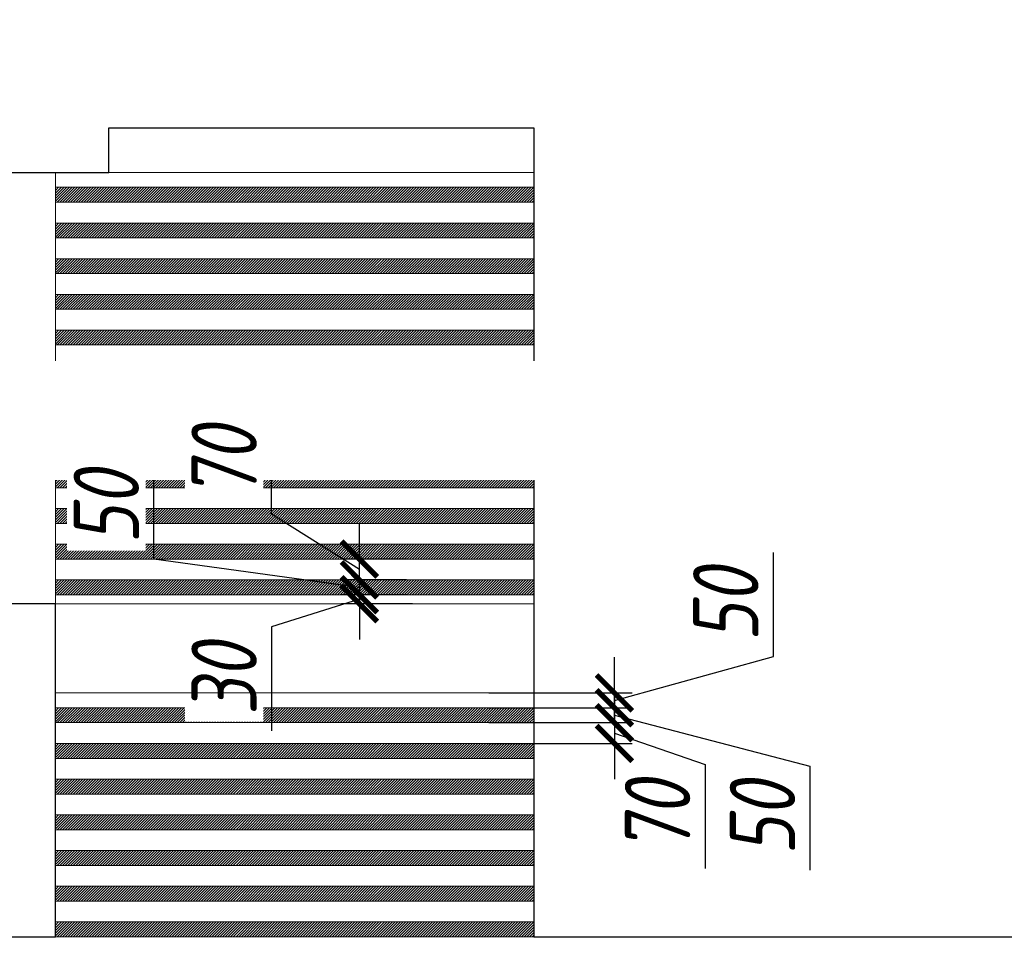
# Model space of a CAD drawing. Header units: millimetres. Extents: x -525784 to 178656, y -69521 to 385150.
# Tile 352 of 389: x -116537 to -113225, y 356459 to 359558. Entities that reach past the tile are written whole.
import ezdxf
from ezdxf import colors
from ezdxf.entities.mleader import LeaderData, LeaderLine
from ezdxf.math import Vec2, Vec3

# ---------------------------------------------------------------- set-up
doc = ezdxf.new("R2010")
doc.units = ezdxf.units.MM
doc.linetypes.add('DASHDOT', pattern=[25.4, 12.7, -6.35, 0, -6.35])
doc.layers.get('Defpoints').update_dxf_attribs({"color": 31})
for name, color, linetype, lineweight in [('dim_pot', 183, 'Continuous', 9), ('dim_razv', 93, 'DASHDOT', 9), ('pot', 183, 'Continuous', 15), ('pot sh', 183, 'Continuous', 15)]:
    doc.layers.add(name, color=color, linetype=linetype, lineweight=lineweight)
doc.layers.add('pol', color=7, linetype='Continuous', lineweight=15, true_color=0x738991)
doc.styles.add('fl_iso paper', font='isocpeur.ttf', dxfattribs={"width": 0.8, "oblique": 10})
doc.styles.add('In tre', font='isocpeur.ttf', dxfattribs={"width": 0.8, "oblique": 10})
doc.dimstyles.new('In tre 1_75', dxfattribs={"dimtxt": 220, "dimasz": 120, "dimexe": 60, "dimexo": 10, "dimgap": 50, "dimtad": 1, "dimdec": 0, "dimrnd": 5, "dimzin": 0, "dimdsep": 46, "dimtxsty": 'fl_iso paper', "dimblk": 'ARCHTICK', "dimcen": 0, "dimdle": 60, "dimadec": 0, "dimazin": 0, "dimtfac": 1, "dimtdec": 0, "dimtofl": 0, "dimtmove": 1, "dimatfit": 1, "dimfxl": 1, "dimtfill": 1, "dimtolj": 1, "dimtzin": 0, "dimarcsym": 1})

# ---------------------------------------------------------------- blocks, each defined once
blk = doc.blocks.new('_ArchTick')
at = {"color": 0, "linetype": 'ByBlock', "lineweight": 9, "const_width": 0.15}
blk.add_lwpolyline([(-0.5, -0.5), (0.5, 0.5)], dxfattribs=at)
blk = doc.blocks.new('*D12182')
at = {"layer": 'Defpoints', "color": 0, "transparency": 16777216}
for p in [(-115394.6, 357624.2), (-115225.8, 357624.2), (-115205.8, 357594.2)]:
    blk.add_point(p, dxfattribs=at)
at = {"layer": 'dim_pot', "color": 0, "lineweight": -2, "transparency": 16777216}
for p, q in [((-115394.6, 357624.2), (-115394.6, 357744.2)), ((-115394.6, 357609.2), (-115689.6, 357516.4)), ((-115235.8, 357624.2), (-115454.6, 357624.2)), ((-115394.6, 357594.2), (-115394.6, 357624.2)), ((-115215.8, 357594.2), (-115454.6, 357594.2)), ((-115394.6, 357594.2), (-115394.6, 357474.2)), ((-115689.6, 357516.4), (-115689.6, 357166.4))]:
    blk.add_line(p, q, dxfattribs=at)
at = {"layer": 'dim_pot', "color": 0, "lineweight": -2, "transparency": 16777216, "xscale": 120, "yscale": 120, "zscale": 120}
for p, rotation in [((-115394.6, 357624.2), 270), ((-115394.6, 357594.2), 90)]:
    blk.add_blockref('_ArchTick', p, dxfattribs=dict(at, rotation=rotation))
at = {"layer": 'dim_pot', "color": 0, "transparency": 16777216, "insert": (-115849.6, 357341.4), "char_height": 220, "attachment_point": 5, "rotation": 90, "style": 'fl_iso paper', "bg_fill": 3, "box_fill_scale": 1.1, "bg_fill_color": 256, "bg_fill_true_color": 13158600, "bg_fill_transparency": 0}
blk.add_mtext('\\A1;30', dxfattribs=at)
blk = doc.blocks.new('*D12183')
at = {"layer": 'Defpoints', "color": 0, "transparency": 16777216}
for p in [(-115394.6, 357674.2), (-115225.8, 357674.2), (-115225.8, 357624.2)]:
    blk.add_point(p, dxfattribs=at)
at = {"layer": 'dim_pot', "color": 0, "lineweight": -2, "transparency": 16777216}
for p, q in [((-116085.9, 357744.2), (-116085.9, 358094.2)), ((-115394.6, 357674.2), (-115394.6, 357794.2)), ((-115394.6, 357649.2), (-116085.9, 357744.2)), ((-115235.8, 357674.2), (-115454.6, 357674.2)), ((-115394.6, 357624.2), (-115394.6, 357674.2)), ((-115235.8, 357624.2), (-115454.6, 357624.2)), ((-115394.6, 357624.2), (-115394.6, 357504.2))]:
    blk.add_line(p, q, dxfattribs=at)
at = {"layer": 'dim_pot', "color": 0, "lineweight": -2, "transparency": 16777216, "xscale": 120, "yscale": 120, "zscale": 120}
for p, rotation in [((-115394.6, 357674.2), 270), ((-115394.6, 357624.2), 90)]:
    blk.add_blockref('_ArchTick', p, dxfattribs=dict(at, rotation=rotation))
at = {"layer": 'dim_pot', "color": 0, "transparency": 16777216, "insert": (-116245.9, 357919.2), "char_height": 220, "attachment_point": 5, "rotation": 90, "style": 'fl_iso paper', "bg_fill": 3, "box_fill_scale": 1.1, "bg_fill_color": 256, "bg_fill_true_color": 13158600, "bg_fill_transparency": 0}
blk.add_mtext('\\A1;50', dxfattribs=at)
blk = doc.blocks.new('*D12184')
at = {"layer": 'Defpoints', "color": 0, "transparency": 16777216}
for p in [(-115394.6, 357744.2), (-115225.8, 357744.2), (-115225.8, 357674.2)]:
    blk.add_point(p, dxfattribs=at)
at = {"layer": 'dim_pot', "color": 0, "lineweight": -2, "transparency": 16777216}
for p, q in [((-115689.6, 357895.7), (-115689.6, 358245.7)), ((-115394.6, 357709.2), (-115689.6, 357895.7)), ((-115394.6, 357744.2), (-115394.6, 357864.2)), ((-115235.8, 357744.2), (-115454.6, 357744.2)), ((-115394.6, 357674.2), (-115394.6, 357744.2)), ((-115235.8, 357674.2), (-115454.6, 357674.2)), ((-115394.6, 357674.2), (-115394.6, 357554.2))]:
    blk.add_line(p, q, dxfattribs=at)
at = {"layer": 'dim_pot', "color": 0, "lineweight": -2, "transparency": 16777216, "xscale": 120, "yscale": 120, "zscale": 120}
for p, rotation in [((-115394.6, 357744.2), 270), ((-115394.6, 357674.2), 90)]:
    blk.add_blockref('_ArchTick', p, dxfattribs=dict(at, rotation=rotation))
at = {"layer": 'dim_pot', "color": 0, "transparency": 16777216, "insert": (-115849.6, 358070.7), "char_height": 220, "attachment_point": 5, "rotation": 90, "style": 'fl_iso paper', "bg_fill": 3, "box_fill_scale": 1.1, "bg_fill_color": 256, "bg_fill_true_color": 13158600, "bg_fill_transparency": 0}
blk.add_mtext('\\A1;70', dxfattribs=at)
blk = doc.blocks.new('*D12185')
at = {"layer": 'Defpoints', "color": 0, "transparency": 16777216}
for p in [(-114969.2, 357294.2), (-114969.2, 357244.2), (-114536.5, 357244.2)]:
    blk.add_point(p, dxfattribs=at)
at = {"layer": 'dim_pot', "color": 0, "lineweight": -2, "transparency": 16777216}
for p, q in [((-114001.9, 357416.3), (-114001.9, 357766.3)), ((-114536.5, 357269.2), (-114001.9, 357416.3)), ((-114536.5, 357294.2), (-114536.5, 357414.2)), ((-114959.2, 357294.2), (-114476.5, 357294.2)), ((-114536.5, 357294.2), (-114536.5, 357244.2)), ((-114959.2, 357244.2), (-114476.5, 357244.2)), ((-114536.5, 357244.2), (-114536.5, 357124.2))]:
    blk.add_line(p, q, dxfattribs=at)
at = {"layer": 'dim_pot', "color": 0, "lineweight": -2, "transparency": 16777216, "xscale": 120, "yscale": 120, "zscale": 120}
for p, rotation in [((-114536.5, 357294.2), 270), ((-114536.5, 357244.2), 90)]:
    blk.add_blockref('_ArchTick', p, dxfattribs=dict(at, rotation=rotation))
at = {"layer": 'dim_pot', "color": 0, "transparency": 16777216, "insert": (-114161.9, 357591.3), "char_height": 220, "attachment_point": 5, "rotation": 90, "style": 'fl_iso paper', "bg_fill": 3, "box_fill_scale": 1.1, "bg_fill_color": 256, "bg_fill_true_color": 13158600, "bg_fill_transparency": 0}
blk.add_mtext('\\A1;50', dxfattribs=at)
blk = doc.blocks.new('*D12186')
at = {"layer": 'Defpoints', "color": 0, "transparency": 16777216}
for p in [(-114969.2, 357244.2), (-114969.2, 357194.2), (-114536.5, 357194.2)]:
    blk.add_point(p, dxfattribs=at)
at = {"layer": 'dim_pot', "color": 0, "lineweight": -2, "transparency": 16777216}
for p, q in [((-114536.5, 357244.2), (-114536.5, 357364.2)), ((-114959.2, 357244.2), (-114476.5, 357244.2)), ((-114536.5, 357244.2), (-114536.5, 357194.2)), ((-114536.5, 357219.2), (-113878.6, 357048.3)), ((-114959.2, 357194.2), (-114476.5, 357194.2)), ((-114536.5, 357194.2), (-114536.5, 357074.2)), ((-113878.6, 357048.3), (-113878.6, 356698.4))]:
    blk.add_line(p, q, dxfattribs=at)
at = {"layer": 'dim_pot', "color": 0, "lineweight": -2, "transparency": 16777216, "xscale": 120, "yscale": 120, "zscale": 120}
for p, rotation in [((-114536.5, 357244.2), 270), ((-114536.5, 357194.2), 90)]:
    blk.add_blockref('_ArchTick', p, dxfattribs=dict(at, rotation=rotation))
at = {"layer": 'dim_pot', "color": 0, "transparency": 16777216, "insert": (-114038.6, 356873.3), "char_height": 220, "attachment_point": 5, "rotation": 90, "style": 'fl_iso paper', "bg_fill": 3, "box_fill_scale": 1.1, "bg_fill_color": 256, "bg_fill_true_color": 13158600, "bg_fill_transparency": 0}
blk.add_mtext('\\A1;50', dxfattribs=at)
blk = doc.blocks.new('*D12187')
at = {"layer": 'Defpoints', "color": 0, "transparency": 16777216}
for p in [(-114969.2, 357194.2), (-114969.2, 357124.2), (-114536.5, 357124.2)]:
    blk.add_point(p, dxfattribs=at)
at = {"layer": 'dim_pot', "color": 0, "lineweight": -2, "transparency": 16777216}
for p, q in [((-114536.5, 357194.2), (-114536.5, 357314.2)), ((-114959.2, 357194.2), (-114476.5, 357194.2)), ((-114536.5, 357194.2), (-114536.5, 357124.2)), ((-114536.5, 357159.2), (-114231.5, 357053.9)), ((-114959.2, 357124.2), (-114476.5, 357124.2)), ((-114536.5, 357124.2), (-114536.5, 357004.2)), ((-114231.5, 357053.9), (-114231.5, 356704))]:
    blk.add_line(p, q, dxfattribs=at)
at = {"layer": 'dim_pot', "color": 0, "lineweight": -2, "transparency": 16777216, "xscale": 120, "yscale": 120, "zscale": 120}
for p, rotation in [((-114536.5, 357194.2), 270), ((-114536.5, 357124.2), 90)]:
    blk.add_blockref('_ArchTick', p, dxfattribs=dict(at, rotation=rotation))
at = {"layer": 'dim_pot', "color": 0, "transparency": 16777216, "insert": (-114391.5, 356878.9), "char_height": 220, "attachment_point": 5, "rotation": 90, "style": 'fl_iso paper', "bg_fill": 3, "box_fill_scale": 1.1, "bg_fill_color": 256, "bg_fill_true_color": 13158600, "bg_fill_transparency": 0}
blk.add_mtext('\\A1;70', dxfattribs=at)

msp = doc.modelspace()

# ---------------------------------------------------------------- hatches: boundary and pattern name
at = {"layer": 'pot sh', "linetype": 'ByBlock', "lineweight": 0, "true_color": 0x91caaf}
h = msp.add_hatch(dxfattribs=at)
h.set_pattern_fill('ANSI31', color=253, scale=2, angle=180)
h.set_pattern_definition([(225, (-110946.183, 350804.1777), (4.490128, -4.490128), [])])
h.paths.add_polyline_path([(-116417.3, 358944.2), (-114807.3, 358944.2), (-114807.3, 358994.2), (-116417.3, 358994.2)])
h = msp.add_hatch(dxfattribs=at)
h.set_pattern_fill('ANSI31', color=253, scale=2, angle=180)
h.set_pattern_definition([(225, (-110946.183, 350684.1777), (4.490128, -4.490128), [])])
h.paths.add_polyline_path([(-116417.3, 358824.2), (-114807.3, 358824.2), (-114807.3, 358874.2), (-116417.3, 358874.2)])
h = msp.add_hatch(dxfattribs=at)
h.set_pattern_fill('ANSI31', color=253, scale=2, angle=180)
h.set_pattern_definition([(225, (-110946.183, 350564.1777), (4.490128, -4.490128), [])])
h.paths.add_polyline_path([(-116417.3, 358704.2), (-114807.3, 358704.2), (-114807.3, 358754.2), (-116417.3, 358754.2)])
h = msp.add_hatch(dxfattribs=at)
h.set_pattern_fill('ANSI31', color=253, scale=2, angle=180)
h.set_pattern_definition([(225, (-110946.183, 350444.1777), (4.490128, -4.490128), [])])
h.paths.add_polyline_path([(-116417.3, 358584.2), (-114807.3, 358584.2), (-114807.3, 358634.2), (-116417.3, 358634.2)])
h = msp.add_hatch(dxfattribs=at)
h.set_pattern_fill('ANSI31', color=253, scale=2, angle=180)
h.set_pattern_definition([(225, (-110946.183, 350324.1777), (4.490128, -4.490128), [])])
h.paths.add_polyline_path([(-116417.3, 358464.2), (-114807.3, 358464.2), (-114807.3, 358514.2), (-116417.3, 358514.2)])
h = msp.add_hatch(dxfattribs=at)
h.set_pattern_fill('ANSI31', color=253, scale=2, angle=180)
h.set_pattern_definition([(225, (-110946.183, 350204.1777), (4.490128, -4.490128), [])])
h.paths.add_polyline_path([(-116417.3, 358344.2), (-114807.3, 358344.2), (-114807.3, 358394.2), (-116417.3, 358394.2)])
h = msp.add_hatch(dxfattribs=at)
h.set_pattern_fill('ANSI31', color=253, scale=2, angle=180)
h.set_pattern_definition([(225, (-110946.183, 350084.1777), (4.490128, -4.490128), [])])
h.paths.add_polyline_path([(-116417.3, 358224.2), (-114807.3, 358224.2), (-114807.3, 358274.2), (-116417.3, 358274.2)])
h = msp.add_hatch(dxfattribs=at)
h.set_pattern_fill('ANSI31', color=253, scale=2, angle=180)
h.set_pattern_definition([(225, (-110946.183, 349964.1777), (4.490128, -4.490128), [])])
h.paths.add_polyline_path([(-116417.3, 358104.2), (-114807.3, 358104.2), (-114807.3, 358154.2), (-116417.3, 358154.2)])
h = msp.add_hatch(dxfattribs=at)
h.set_pattern_fill('ANSI31', color=253, scale=2, angle=180)
h.set_pattern_definition([(225, (-110946.183, 349844.1777), (4.490128, -4.490128), [])])
h.paths.add_polyline_path([(-116417.3, 357984.2), (-114807.3, 357984.2), (-114807.3, 358034.2), (-116417.3, 358034.2)])
h = msp.add_hatch(dxfattribs=at)
h.set_pattern_fill('ANSI31', color=253, scale=2, angle=180)
h.set_pattern_definition([(225, (-110946.183, 349724.1777), (4.490128, -4.490128), [])])
h.paths.add_polyline_path([(-116417.3, 357864.2), (-114807.3, 357864.2), (-114807.3, 357914.2), (-116417.3, 357914.2)])
h = msp.add_hatch(dxfattribs=at)
h.set_pattern_fill('ANSI31', color=253, scale=2, angle=180)
h.set_pattern_definition([(225, (-110946.183, 349604.1777), (4.490128, -4.490128), [])])
h.paths.add_polyline_path([(-116417.3, 357744.2), (-114807.3, 357744.2), (-114807.3, 357794.2), (-116417.3, 357794.2)])
h = msp.add_hatch(dxfattribs=at)
h.set_pattern_fill('ANSI31', color=253, scale=2, angle=180)
h.set_pattern_definition([(225, (-110946.183, 349484.1777), (4.490128, -4.490128), [])])
h.paths.add_polyline_path([(-116417.3, 357624.2), (-114807.3, 357624.2), (-114807.3, 357674.2), (-116417.3, 357674.2)])
h = msp.add_hatch(dxfattribs=at)
h.set_pattern_fill('ANSI31', color=253, scale=2, angle=180)
h.set_pattern_definition([(225, (-110946.183, 349054.1777), (4.490128, -4.490128), [])])
h.paths.add_polyline_path([(-116417.3, 357194.2), (-114807.3, 357194.2), (-114807.3, 357244.2), (-116417.3, 357244.2)])
h = msp.add_hatch(dxfattribs=at)
h.set_pattern_fill('ANSI31', color=253, scale=2, angle=180)
h.set_pattern_definition([(225, (-110946.183, 348934.1777), (4.490128, -4.490128), [])])
h.paths.add_polyline_path([(-116417.3, 357074.2), (-114807.3, 357074.2), (-114807.3, 357124.2), (-116417.3, 357124.2)])
h = msp.add_hatch(dxfattribs=at)
h.set_pattern_fill('ANSI31', color=253, scale=2, angle=180)
h.set_pattern_definition([(225, (-110946.183, 348814.1777), (4.490128, -4.490128), [])])
h.paths.add_polyline_path([(-116417.3, 356954.2), (-114807.3, 356954.2), (-114807.3, 357004.2), (-116417.3, 357004.2)])
h = msp.add_hatch(dxfattribs=at)
h.set_pattern_fill('ANSI31', color=253, scale=2, angle=180)
h.set_pattern_definition([(225, (-110946.183, 348694.1777), (4.490128, -4.490128), [])])
h.paths.add_polyline_path([(-116417.3, 356834.2), (-114807.3, 356834.2), (-114807.3, 356884.2), (-116417.3, 356884.2)])
h = msp.add_hatch(dxfattribs=at)
h.set_pattern_fill('ANSI31', color=253, scale=2, angle=180)
h.set_pattern_definition([(225, (-110946.183, 348574.1777), (4.490128, -4.490128), [])])
h.paths.add_polyline_path([(-116417.3, 356714.2), (-114807.3, 356714.2), (-114807.3, 356764.2), (-116417.3, 356764.2)])
h = msp.add_hatch(dxfattribs=at)
h.set_pattern_fill('ANSI31', color=253, scale=2, angle=180)
h.set_pattern_definition([(225, (-110946.183, 348454.1777), (4.490128, -4.490128), [])])
h.paths.add_polyline_path([(-116417.3, 356594.2), (-114807.3, 356594.2), (-114807.3, 356644.2), (-116417.3, 356644.2)])
h = msp.add_hatch(dxfattribs=at)
h.set_pattern_fill('ANSI31', color=253, scale=2, angle=180)
h.set_pattern_definition([(225, (-110946.183, 348334.1777), (4.490128, -4.490128), [])])
h.paths.add_polyline_path([(-116417.3, 356474.2), (-114807.3, 356474.2), (-114807.3, 356524.2), (-116417.3, 356524.2)])

# ---------------------------------------------------------------- linework, layer by layer
at = {"layer": 'Defpoints'}
for points in [[(-116587.3, 359044.2), (-116237.3, 359044.2), (-116237.3, 359194.2), (-114807.3, 359194.2), (-114807.3, 356474.2), (-112017.3, 356474.2), (-112017.3, 356646.4), (-110057.3, 356646.2), (-110057.3, 356473.9), (-102787.3, 356474.2)], [(-122087.3, 356474.2), (-116417.3, 356474.2), (-116417.3, 357594.2), (-116587.3, 357594.2)]]:
    msp.add_lwpolyline(points, dxfattribs=at)
at = {"layer": 'pot'}
msp.add_lwpolyline([(-123717.3, 353664.2), (-123717.3, 355624.2), (-123217.3, 355624.2), (-123217.3, 356474.2), (-99457.3, 356474.2), (-99457.3, 356074.2), (-98957.3, 356074.2), (-98957.3, 353664.2), (-100517.3, 353664.2), (-100517.3, 354914.2), (-121657.3, 354914.2), (-121657.3, 353664.2)], close=True, dxfattribs=at)
at = {"layer": 'pot sh'}
for points in [[(-116417.3, 358944.2), (-114807.3, 358944.2), (-114807.3, 358994.2), (-116417.3, 358994.2)], [(-116417.3, 358824.2), (-114807.3, 358824.2), (-114807.3, 358874.2), (-116417.3, 358874.2)], [(-116417.3, 358704.2), (-114807.3, 358704.2), (-114807.3, 358754.2), (-116417.3, 358754.2)], [(-116417.3, 358584.2), (-114807.3, 358584.2), (-114807.3, 358634.2), (-116417.3, 358634.2)], [(-116417.3, 358464.2), (-114807.3, 358464.2), (-114807.3, 358514.2), (-116417.3, 358514.2)], [(-116417.3, 358344.2), (-114807.3, 358344.2), (-114807.3, 358394.2), (-116417.3, 358394.2)], [(-116417.3, 358224.2), (-114807.3, 358224.2), (-114807.3, 358274.2), (-116417.3, 358274.2)], [(-116417.3, 358104.2), (-114807.3, 358104.2), (-114807.3, 358154.2), (-116417.3, 358154.2)], [(-116417.3, 357984.2), (-114807.3, 357984.2), (-114807.3, 358034.2), (-116417.3, 358034.2)], [(-116417.3, 357864.2), (-114807.3, 357864.2), (-114807.3, 357914.2), (-116417.3, 357914.2)], [(-116417.3, 357744.2), (-114807.3, 357744.2), (-114807.3, 357794.2), (-116417.3, 357794.2)], [(-116417.3, 357624.2), (-114807.3, 357624.2), (-114807.3, 357674.2), (-116417.3, 357674.2)], [(-116417.3, 357194.2), (-114807.3, 357194.2), (-114807.3, 357244.2), (-116417.3, 357244.2)], [(-116417.3, 357074.2), (-114807.3, 357074.2), (-114807.3, 357124.2), (-116417.3, 357124.2)], [(-116417.3, 356954.2), (-114807.3, 356954.2), (-114807.3, 357004.2), (-116417.3, 357004.2)], [(-116417.3, 356834.2), (-114807.3, 356834.2), (-114807.3, 356884.2), (-116417.3, 356884.2)], [(-116417.3, 356714.2), (-114807.3, 356714.2), (-114807.3, 356764.2), (-116417.3, 356764.2)], [(-116417.3, 356594.2), (-114807.3, 356594.2), (-114807.3, 356644.2), (-116417.3, 356644.2)], [(-116417.3, 356474.2), (-114807.3, 356474.2), (-114807.3, 356524.2), (-116417.3, 356524.2)]]:
    msp.add_lwpolyline(points, close=True, dxfattribs=at)

# ---------------------------------------------------------------- next in the draw order: dimensions: what is measured, and where the dimension line sits
at = {"layer": 'dim_pot'}
for base, p1, p2, picture, middle in [((-115394.6, 357624.2), (-115205.8, 357594.2), (-115225.8, 357624.2), '*D12182', (-115689.6, 357466.4)), ((-114536.5, 357244.2), (-114969.2, 357294.2), (-114969.2, 357244.2), '*D12185', (-114001.9, 357466.3))]:
    dim = msp.add_linear_dim(base=base, p1=p1, p2=p2, angle=90, dimstyle='In tre 1_75', dxfattribs=at)
    dim.commit()
    dim.dimension.update_dxf_attribs({"geometry": picture, "text_midpoint": middle, "dimtype": 160})

# ---------------------------------------------------------------- next in the draw order: dimensions: what is measured, and where the dimension line sits
for base, p1, p2, picture, middle in [((-115394.6, 357674.2), (-115225.8, 357624.2), (-115225.8, 357674.2), '*D12183', (-116085.9, 357794.2)), ((-114536.5, 357194.2), (-114969.2, 357244.2), (-114969.2, 357194.2), '*D12186', (-113878.6, 356998.3))]:
    dim = msp.add_linear_dim(base=base, p1=p1, p2=p2, angle=90, dimstyle='In tre 1_75', dxfattribs=at)
    dim.commit()
    dim.dimension.update_dxf_attribs({"geometry": picture, "text_midpoint": middle, "dimtype": 160})

# ---------------------------------------------------------------- next in the draw order: dimensions: what is measured, and where the dimension line sits
for base, p1, p2, picture, middle in [((-115394.6, 357744.2), (-115225.8, 357674.2), (-115225.8, 357744.2), '*D12184', (-115689.6, 357945.7)), ((-114536.5, 357124.2), (-114969.2, 357194.2), (-114969.2, 357124.2), '*D12187', (-114231.5, 357003.9))]:
    dim = msp.add_linear_dim(base=base, p1=p1, p2=p2, angle=90, dimstyle='In tre 1_75', dxfattribs=at)
    dim.commit()
    dim.dimension.update_dxf_attribs({"geometry": picture, "text_midpoint": middle, "dimtype": 160})

# ---------------------------------------------------------------- next in the draw order: linework, layer by layer
for points in [[(-114807.3, 359044.2), (-116417.3, 359044.2), (-116417.3, 357594.2), (-114807.3, 357594.2)], [(-114807.3, 357294.2), (-116417.3, 357294.2), (-116417.3, 356474.2), (-114807.3, 356474.2)]]:
    msp.add_lwpolyline(points, close=True, dxfattribs=at)
at = {"layer": 'pot'}
msp.add_lwpolyline([(-114807.3, 357594.2), (-116417.3, 357594.2), (-116417.3, 357294.2), (-114807.3, 357294.2)], close=True, dxfattribs=at)

# ---------------------------------------------------------------- next in the draw order: leaders
at = {"layer": 'dim_pot', "color": 0, "linetype": 'ByBlock'}
ml = msp.add_multileader_mtext('Standard', dxfattribs=at)
ml.set_content('Окраска конструкций перекрытия за подвесными потолками, цвет RAL9016', style='In tre')
ml.set_leader_properties()
ml.build(insert=Vec2(0, 0))
ml.multileader.update_dxf_attribs({"text_left_attachment_type": 6, "text_right_attachment_type": 6, "dogleg_length": 1, "arrow_head_size": 0, "scale": 50})
ctx = ml.context
ctx.base_point, ctx.scale, ctx.char_height, ctx.arrow_head_size, ctx.landing_gap_size, ctx.plane_origin = Vec3(-118242.3, 362090.3), 50, 200, 0, 4.5, Vec3(-99581.2, 362826.6)
ctx.left_attachment, ctx.right_attachment = 6, 6
notes = []
notes.append((ctx, [(0, (1, 1, 0), (-115452, 362090.3), (-1, 0), 50, [(1, [(-112029.5, 358344.8)], 0, [])])]))
ctx.mtext.insert, ctx.mtext.width, ctx.mtext.defined_height, ctx.mtext.flow_direction = Vec3(-118237.8, 362330.3), 2950.027, 696.6, 5
ctx.mtext.has_bg_fill, ctx.mtext.bg_color, ctx.mtext.bg_scale_factor, ctx.mtext.bg_transparency, ctx.mtext.use_window_bg_color = 1, -1027028792, 1.5, 0, 1
ml = msp.add_multileader_mtext('Standard', dxfattribs=at)
ml.set_content('Подвесной потолок ГКЛ', style='In tre')
ml.set_leader_properties()
ml.build(insert=Vec2(0, 0))
ml.multileader.update_dxf_attribs({"text_left_attachment_type": 6, "text_right_attachment_type": 6, "dogleg_length": 1, "arrow_head_size": 0, "scale": 50})
ctx = ml.context
ctx.base_point, ctx.scale, ctx.char_height, ctx.arrow_head_size, ctx.landing_gap_size, ctx.plane_origin = Vec3(-109797.6, 353319.8), 50, 200, 0, 4.5, Vec3(-118736.4, 358159.8)
ctx.left_attachment, ctx.right_attachment, ctx.text_align_type = 6, 6, 2
notes.append((ctx, [(0, (1, 1, 0), (-109847.6, 353319.8), (1, 0), 50, [(1, [(-110676.6, 356957.4)], 0, [])])]))
ctx.mtext.insert, ctx.mtext.width, ctx.mtext.defined_height, ctx.mtext.alignment, ctx.mtext.flow_direction = Vec3(-107405.8, 353559.8), 2609.327, 696.6, 3, 5
ctx.mtext.has_bg_fill, ctx.mtext.bg_color, ctx.mtext.bg_scale_factor, ctx.mtext.bg_transparency, ctx.mtext.use_window_bg_color = 1, -1027028792, 1.5, 0, 1
for ctx, leaders in notes:
    for number, flags, end, landing, length, lines in leaders:
        leader = LeaderData()
        leader.index, (leader.has_last_leader_line, leader.has_dogleg_vector, leader.attachment_direction) = number, flags
        leader.last_leader_point, leader.dogleg_vector, leader.dogleg_length = Vec3(end), Vec3(landing), length
        for number, points, colour, breaks in lines:
            line = LeaderLine()
            line.index, line.vertices, line.color, line.breaks = number, Vec3.list(points), colors.encode_raw_color(colour), breaks
            leader.lines.append(line)
        ctx.leaders.append(leader)

# ---------------------------------------------------------------- next in the draw order: leaders
ml = msp.add_multileader_mtext('Standard', dxfattribs=at)
ml.set_content('Окраска конструкций перекрытия за подвесными потолками, цвет RAL9016', style='In tre')
ml.set_leader_properties()
ml.build(insert=Vec2(0, 0))
ml.multileader.update_dxf_attribs({"text_left_attachment_type": 6, "text_right_attachment_type": 6, "dogleg_length": 1, "arrow_head_size": 0, "scale": 50})
ctx = ml.context
ctx.base_point, ctx.scale, ctx.char_height, ctx.arrow_head_size, ctx.landing_gap_size, ctx.plane_origin = Vec3(-180808, 362090.3), 50, 200, 0, 4.5, Vec3(-162146.9, 362826.6)
ctx.left_attachment, ctx.right_attachment = 6, 6
notes = []
notes.append((ctx, [(0, (1, 1, 0), (-178017.7, 362090.3), (-1, 0), 50, [(1, [(-174595.2, 358344.8)], 0, [])])]))
ctx.mtext.insert, ctx.mtext.width, ctx.mtext.defined_height, ctx.mtext.flow_direction = Vec3(-180803.5, 362330.3), 2950.027, 696.6, 5
ctx.mtext.has_bg_fill, ctx.mtext.bg_color, ctx.mtext.bg_scale_factor, ctx.mtext.bg_transparency, ctx.mtext.use_window_bg_color = 1, -1027028792, 1.5, 0, 1
ml = msp.add_multileader_mtext('Standard', dxfattribs=at)
ml.set_content('Лючок 500х500 для обслуживания модулей управления клапанами, расположение уточнить по месту', style='In tre')
ml.set_leader_properties()
ml.build(insert=Vec2(0, 0))
ml.multileader.update_dxf_attribs({"text_left_attachment_type": 6, "text_right_attachment_type": 6, "dogleg_length": 1, "arrow_head_size": 0, "scale": 50})
ctx = ml.context
ctx.base_point, ctx.scale, ctx.char_height, ctx.arrow_head_size, ctx.landing_gap_size, ctx.plane_origin = Vec3(-116245.5, 353038.6), 50, 200, 0, 4.5, Vec3(-112880.5, 358156.1)
ctx.left_attachment, ctx.right_attachment, ctx.text_align_type = 6, 6, 2
notes.append((ctx, [(1, (1, 1, 0), (-112668.8, 353038.6), (-1, 0), 50, [(1, [(-111787.5, 356944.2)], 0, [])])]))
ctx.mtext.insert, ctx.mtext.width, ctx.mtext.defined_height, ctx.mtext.alignment, ctx.mtext.flow_direction = Vec3(-112723.3, 353298.6), 3637.528, 407.5, 3, 5
ctx.mtext.has_bg_fill, ctx.mtext.bg_color, ctx.mtext.bg_scale_factor, ctx.mtext.bg_transparency, ctx.mtext.use_window_bg_color = 1, -1027028792, 1.5, 0, 1
for ctx, leaders in notes:
    for number, flags, end, landing, length, lines in leaders:
        leader = LeaderData()
        leader.index, (leader.has_last_leader_line, leader.has_dogleg_vector, leader.attachment_direction) = number, flags
        leader.last_leader_point, leader.dogleg_vector, leader.dogleg_length = Vec3(end), Vec3(landing), length
        for number, points, colour, breaks in lines:
            line = LeaderLine()
            line.index, line.vertices, line.color, line.breaks = number, Vec3.list(points), colors.encode_raw_color(colour), breaks
            leader.lines.append(line)
        ctx.leaders.append(leader)

# ---------------------------------------------------------------- next in the draw order: leaders
ml = msp.add_multileader_mtext('Standard', dxfattribs=at)
ml.set_content('Лючок 400х400 для обслуживания запотолочных пожарных извещателей, расположение уточнить по месту', style='In tre')
ml.set_leader_properties()
ml.build(insert=Vec2(0, 0))
ml.multileader.update_dxf_attribs({"text_left_attachment_type": 6, "text_right_attachment_type": 6, "dogleg_length": 1, "arrow_head_size": 0, "scale": 50})
ctx = ml.context
ctx.base_point, ctx.scale, ctx.char_height, ctx.arrow_head_size, ctx.landing_gap_size, ctx.plane_origin = Vec3(-168997.2, 361450.2), 50, 200, 0, 4.5, Vec3(-162137.4, 366238.8)
ctx.left_attachment, ctx.right_attachment = 6, 6
notes = []
notes.append((ctx, [(1, (1, 1, 0), (-169047.2, 361450.2), (1, 0), 50, [(0, [(-173402.9, 358476.8), (-173402.9, 364010.1)], 0, [])])]))
ctx.mtext.insert, ctx.mtext.width, ctx.mtext.defined_height, ctx.mtext.flow_direction = Vec3(-168992.7, 361710.2), 3669.399, 696.6, 5
ctx.mtext.has_bg_fill, ctx.mtext.bg_color, ctx.mtext.bg_scale_factor, ctx.mtext.bg_transparency, ctx.mtext.use_window_bg_color = 1, -1027028792, 1.5, 0, 1
ml = msp.add_multileader_mtext('Standard', dxfattribs=at)
ml.set_content('Ниша под дымоудаление', style='In tre')
ml.set_leader_properties()
ml.build(insert=Vec2(0, 0))
ml.multileader.update_dxf_attribs({"text_left_attachment_type": 6, "text_right_attachment_type": 6, "dogleg_length": 1, "arrow_head_size": 0, "scale": 50})
ctx = ml.context
ctx.base_point, ctx.scale, ctx.char_height, ctx.arrow_head_size, ctx.landing_gap_size, ctx.plane_origin = Vec3(-115578.4, 353984.2), 50, 200, 0, 4.5, Vec3(-102617.9, 358812.9)
ctx.left_attachment, ctx.right_attachment = 6, 6
notes.append((ctx, [(0, (1, 1, 0), (-113084.1, 353984.2), (-1, 0), 50, [(1, [(-111887.3, 358219.2)], 0, [])])]))
ctx.mtext.insert, ctx.mtext.width, ctx.mtext.defined_height, ctx.mtext.flow_direction = Vec3(-115573.9, 354244.2), 2743.59, 636.6, 5
ctx.mtext.has_bg_fill, ctx.mtext.bg_color, ctx.mtext.bg_scale_factor, ctx.mtext.bg_transparency, ctx.mtext.use_window_bg_color = 1, -1027028792, 1.5, 0, 1
for ctx, leaders in notes:
    for number, flags, end, landing, length, lines in leaders:
        leader = LeaderData()
        leader.index, (leader.has_last_leader_line, leader.has_dogleg_vector, leader.attachment_direction) = number, flags
        leader.last_leader_point, leader.dogleg_vector, leader.dogleg_length = Vec3(end), Vec3(landing), length
        for number, points, colour, breaks in lines:
            line = LeaderLine()
            line.index, line.vertices, line.color, line.breaks = number, Vec3.list(points), colors.encode_raw_color(colour), breaks
            leader.lines.append(line)
        ctx.leaders.append(leader)

# ---------------------------------------------------------------- next in the draw order: leaders
ml = msp.add_multileader_mtext('Standard', dxfattribs=at)
ml.set_content('Ниша под дымоудаление', style='In tre')
ml.set_leader_properties()
ml.build(insert=Vec2(0, 0))
ml.multileader.update_dxf_attribs({"text_left_attachment_type": 6, "text_right_attachment_type": 6, "dogleg_length": 1, "arrow_head_size": 0, "scale": 50})
ctx = ml.context
ctx.base_point, ctx.scale, ctx.char_height, ctx.arrow_head_size, ctx.landing_gap_size, ctx.plane_origin = Vec3(-178144.1, 353984.2), 50, 200, 0, 4.5, Vec3(-165183.6, 358812.9)
ctx.left_attachment, ctx.right_attachment = 6, 6
notes = []
notes.append((ctx, [(0, (1, 1, 0), (-175649.8, 353984.2), (-1, 0), 50, [(1, [(-174452.9, 358219.2)], 0, [])])]))
ctx.mtext.insert, ctx.mtext.width, ctx.mtext.defined_height, ctx.mtext.flow_direction = Vec3(-178139.6, 354244.2), 2743.59, 636.6, 5
ctx.mtext.has_bg_fill, ctx.mtext.bg_color, ctx.mtext.bg_scale_factor, ctx.mtext.bg_transparency, ctx.mtext.use_window_bg_color = 1, -1027028792, 1.5, 0, 1
at = {"layer": 'pol', "color": 1, "linetype": 'ByBlock', "true_color": 0xff0000}
ml = msp.add_multileader_mtext('Standard', dxfattribs=at)
ml.set_content('Лоток щелевой\\Pводоотводный в полу, модульный. Лщ-1', color=(255, 0, 0), style='In tre')
ml.set_leader_properties()
ml.build(insert=Vec2(0, 0))
ml.multileader.update_dxf_attribs({"text_left_attachment_type": 6, "text_right_attachment_type": 6, "dogleg_length": 1, "arrow_head_size": 0, "scale": 50})
ctx = ml.context
ctx.base_point, ctx.scale, ctx.char_height, ctx.arrow_head_size, ctx.landing_gap_size, ctx.plane_origin = Vec3(-182052.9, 361683.9), 50, 200, 0, 4.5, Vec3(-165411.1, 366719.3)
ctx.left_attachment, ctx.right_attachment = 6, 6
notes.append((ctx, [(0, (1, 1, 0), (-179787.1, 361683.9), (-1, 0), 50, [(1, [(-178822.9, 358743.9)], 0, [])])]))
ctx.mtext.insert, ctx.mtext.width, ctx.mtext.defined_height, ctx.mtext.flow_direction = Vec3(-182048.4, 361943.9), 2329.345, 696.6, 5
ctx.mtext.has_bg_fill, ctx.mtext.bg_color, ctx.mtext.bg_scale_factor, ctx.mtext.bg_transparency, ctx.mtext.use_window_bg_color = 1, -1027028792, 1.5, 0, 1
for ctx, leaders in notes:
    for number, flags, end, landing, length, lines in leaders:
        leader = LeaderData()
        leader.index, (leader.has_last_leader_line, leader.has_dogleg_vector, leader.attachment_direction) = number, flags
        leader.last_leader_point, leader.dogleg_vector, leader.dogleg_length = Vec3(end), Vec3(landing), length
        for number, points, colour, breaks in lines:
            line = LeaderLine()
            line.index, line.vertices, line.color, line.breaks = number, Vec3.list(points), colors.encode_raw_color(colour), breaks
            leader.lines.append(line)
        ctx.leaders.append(leader)

# ---------------------------------------------------------------- next in the draw order: leaders
at = {"layer": 'dim_razv', "color": 0, "linetype": 'ByBlock'}
ml = msp.add_multileader_mtext('Standard', dxfattribs=at)
ml.set_content('Плитка керамогранитная, настенная', style='In tre')
ml.set_leader_properties()
ml.build(insert=Vec2(0, 0))
ml.multileader.update_dxf_attribs({"text_left_attachment_type": 6, "text_right_attachment_type": 6, "dogleg_length": 1, "arrow_head_size": 0, "scale": 50})
ctx = ml.context
ctx.base_point, ctx.scale, ctx.char_height, ctx.arrow_head_size, ctx.landing_gap_size, ctx.plane_origin = Vec3(-165184.8, 358070.1), 50, 200, 0, 4.5, Vec3(-163369.2, 357742)
ctx.left_attachment, ctx.right_attachment = 6, 6
notes = []
notes.append((ctx, [(1, (1, 1, 0), (-165234.8, 358070.1), (1, 0), 50, [(1, [(-165963.3, 356396.4)], 0, [])])]))
ctx.mtext.insert, ctx.mtext.width, ctx.mtext.defined_height, ctx.mtext.flow_direction = Vec3(-165180.3, 358310.1), 3092.716, 696.6, 5
ctx.mtext.has_bg_fill, ctx.mtext.bg_color, ctx.mtext.bg_scale_factor, ctx.mtext.bg_transparency, ctx.mtext.use_window_bg_color = 1, -1027028792, 1.5, 0, 1
for ctx, leaders in notes:
    for number, flags, end, landing, length, lines in leaders:
        leader = LeaderData()
        leader.index, (leader.has_last_leader_line, leader.has_dogleg_vector, leader.attachment_direction) = number, flags
        leader.last_leader_point, leader.dogleg_vector, leader.dogleg_length = Vec3(end), Vec3(landing), length
        for number, points, colour, breaks in lines:
            line = LeaderLine()
            line.index, line.vertices, line.color, line.breaks = number, Vec3.list(points), colors.encode_raw_color(colour), breaks
            leader.lines.append(line)
        ctx.leaders.append(leader)

doc.saveas('drawing.dxf')
